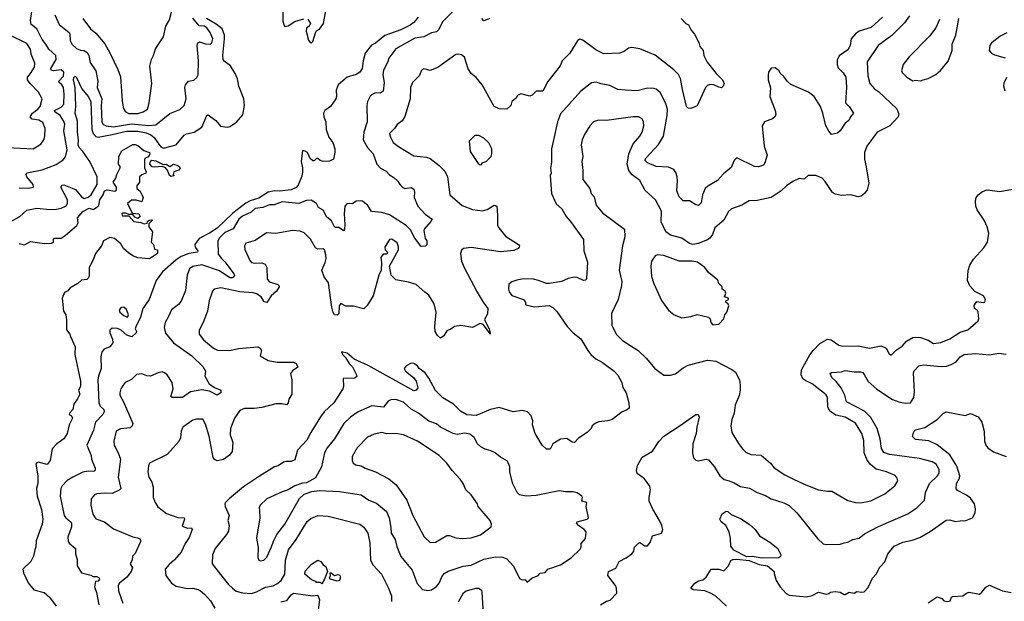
# Model space of a CAD drawing. Extents: x 1678759 to 1859541, y 384609 to 522867.
# Tile 403 of 466: x 1787910 to 1795620, y 464562 to 469116. Entities that reach past the tile are written whole.
import ezdxf

# ---------------------------------------------------------------- set-up
doc = ezdxf.new("R2010")
doc.units = 0

msp = doc.modelspace()

# ---------------------------------------------------------------- linework, layer by layer
at = {"layer": '0CON20XD'}
for points in [[(1787905, 467800), (1787975, 467796.7), (1788016.7, 467805), (1788014.2, 467825), (1787966.5, 467885), (1787961.1, 467905), (1787965, 467918), (1788085, 467939.4), (1788195, 467982.2), (1788250.6, 468019.4), (1788268.3, 468041.7), (1788281.9, 468098.1), (1788256.4, 468245), (1788263.2, 468296.8), (1788253.9, 468325), (1788227.3, 468365), (1788184.5, 468395), (1788183.1, 468405), (1788235, 468430.8), (1788255, 468453.3), (1788257.4, 468532.6), (1788251.9, 468585), (1788240.7, 468605), (1788217.8, 468625), (1788216.2, 468635), (1788253.3, 468675), (1788254.5, 468705), (1788235, 468722.3), (1788175, 468714.7), (1788155, 468720.6), (1788153.5, 468735), (1788195.7, 468805), (1788191.9, 468835), (1788139.2, 468885), (1788115.4, 468925), (1788085, 468960.4), (1788043.1, 469043.1), (1787998.9, 469078.9), (1787995, 469110), (1788016.7, 469266.7)], [(1791355, 469232.9), (1791220.6, 469099.4), (1791191.1, 469038.9), (1791175, 469020), (1791135, 469012.9), (1791075, 468981.9), (1791005, 468970), (1790855, 468888.9), (1790800, 468815), (1790791.4, 468785), (1790759.1, 468720.9), (1790754.4, 468685), (1790764.5, 468624.5), (1790756.4, 468555), (1790735, 468540.5), (1790696.7, 468543.3), (1790665, 468528.6), (1790653.1, 468516.9), (1790632.5, 468475), (1790627.7, 468445), (1790630.5, 468315), (1790604.5, 468235), (1790600, 468175), (1790634.7, 468114.7), (1790676.7, 468065), (1790707.1, 467985), (1790735, 467953.1), (1790779.4, 467929.4), (1790805, 467901.8), (1790839.4, 467879.4), (1790871.1, 467851.1), (1790885.6, 467825), (1790905.8, 467805), (1790925.5, 467795.5), (1790975, 467801.1), (1790995, 467788.8), (1791001.1, 467765), (1791000, 467725), (1791026.9, 467656.9), (1791084.5, 467594.5), (1791138.8, 467555), (1791129.2, 467535), (1791077.5, 467475), (1791074.4, 467464.4), (1791085, 467403.3), (1791097.5, 467385), (1791097.7, 467352.3), (1791087, 467343), (1791055, 467338.8), (1791005, 467405.8), (1790970.4, 467470.4), (1790935, 467505.5), (1790805, 467587.5), (1790745, 467606.2), (1790665, 467614.4), (1790635, 467661.4), (1790595, 467694.4), (1790582.5, 467697.5), (1790544.5, 467695.5), (1790515.7, 467674.3), (1790475, 467677.5), (1790455.6, 467655), (1790450.9, 467595), (1790457.2, 467512.8), (1790454.1, 467475.9), (1790445, 467463.3), (1790409.1, 467489.1), (1790385, 467489.2), (1790376.2, 467495), (1790350.3, 467540.3), (1790315, 467570), (1790285.5, 467625.5), (1790248.8, 467645), (1790235, 467677.5), (1790191.7, 467701.7), (1790155, 467701.1), (1790095, 467677.3), (1789965, 467690.8), (1789902.4, 467667.6), (1789865, 467665.3), (1789813.5, 467646.5), (1789755, 467637.3), (1789722.2, 467607.8), (1789655, 467576.9), (1789626.3, 467553.6), (1789580.3, 467479.7), (1789515, 467450), (1789471.5, 467405), (1789462.7, 467382.7), (1789465, 467279.2), (1789489.2, 467245), (1789518.3, 467218.3), (1789586.2, 467125), (1789591.5, 467115), (1789587.9, 467102.1), (1789576.1, 467093.9), (1789555, 467093.8), (1789475, 467149), (1789335, 467196.4), (1789265, 467184.4), (1789240.6, 467165), (1789221.5, 467115), (1789207.5, 466995), (1789175, 466913.3), (1789154, 466885), (1789098.1, 466845), (1789072, 466788), (1789049.4, 466745), (1789041.4, 466705), (1789052.8, 466662.8), (1789115, 466586.7), (1789257.1, 466485), (1789345, 466399.4), (1789365.8, 466365), (1789360, 466325), (1789392.5, 466265), (1789435, 466236.2), (1789484.3, 466215), (1789484.4, 466195), (1789455, 466176.7), (1789396.6, 466206.6), (1789335, 466218.8), (1789248.2, 466201.8), (1789185, 466158.8), (1789105, 466156.7), (1789093.3, 466165), (1789110.8, 466225), (1789103.6, 466275), (1789065, 466334.4), (1789045, 466351.5), (1789025, 466357.9), (1788995, 466351.8), (1788935, 466324.3), (1788905, 466327.8), (1788865, 466343.8), (1788825, 466338), (1788785, 466298.8), (1788735, 466276.2), (1788718.8, 466255), (1788701.4, 466225), (1788692.9, 466195), (1788694.2, 466175.8), (1788723.2, 466123.2), (1788796.9, 465955), (1788790.8, 465935), (1788775, 465920.6), (1788698.5, 465911.5), (1788666.2, 465895), (1788647.1, 465815), (1788648.6, 465785), (1788681.5, 465725), (1788699.6, 465675), (1788680.6, 465535), (1788702.9, 465445), (1788688.3, 465431.7), (1788635, 465405.5), (1788575, 465409.2), (1788515, 465404.4), (1788495, 465396.9), (1788470, 465365), (1788465.9, 465314.1), (1788481.9, 465245), (1788505, 465208), (1788575, 465185.6), (1788645, 465130), (1788795, 465067.1), (1788831.7, 465058.3), (1788851.7, 465051.7), (1788858.8, 465035), (1788815, 464936.7), (1788794.3, 464915), (1788789.4, 464885), (1788774.2, 464855), (1788794, 464825), (1788783.5, 464795), (1788749.6, 464750.4), (1788690.8, 464705), (1788680, 464685), (1788684.5, 464645), (1788718.6, 464548.6)], [(1789972.7, 469247.3), (1789970, 469105), (1789979.7, 469069.7), (1789985, 469063.3), (1790012.3, 469067.7), (1790065, 469101.2), (1790135, 469122.5)], [(1787835, 467533.8), (1787911.9, 467575), (1787966.7, 467623.3), (1788045, 467640.4), (1788145, 467629.8), (1788198.8, 467631.2), (1788235, 467639.2), (1788275, 467659.4), (1788283.1, 467676.9), (1788285, 467706.2), (1788232.7, 467805), (1788239.3, 467820.7), (1788255, 467822.4), (1788345.5, 467785.5), (1788395, 467729.6), (1788415, 467717.2), (1788445, 467725.3), (1788469.2, 467745), (1788517.4, 467825), (1788516.1, 467885), (1788458.7, 468005), (1788403.6, 468083.6), (1788376.1, 468115), (1788368.1, 468135), (1788371.5, 468175), (1788363.4, 468235), (1788362.2, 468322.2), (1788345.3, 468385.3), (1788349.6, 468435), (1788344.8, 468585), (1788331.6, 468645), (1788335, 468664), (1788345, 468674), (1788355, 468664), (1788396.8, 468575), (1788447.1, 468515), (1788467.1, 468475), (1788475.9, 468255), (1788484.4, 468224.4), (1788505, 468202.3), (1788525, 468197.4), (1788635, 468216.4), (1788745, 468244.3), (1788835, 468242.6), (1788901.2, 468231.2), (1788937.5, 468215), (1788963.1, 468193.1), (1788990.7, 468150.7), (1789015, 468119.7), (1789035, 468109.6), (1789135, 468136.2), (1789197, 468213), (1789216.6, 468223.4), (1789275, 468234.3), (1789336, 468275), (1789374, 468365), (1789385, 468371.2), (1789445, 468327.1), (1789483.4, 468283.4), (1789535, 468275.4), (1789555, 468279.1), (1789606.4, 468313.6), (1789658, 468372), (1789670.1, 468445), (1789664, 468495), (1789625.1, 468595.1), (1789615, 468652.7), (1789597.3, 468695), (1789561.7, 468755), (1789512.3, 468792.3), (1789503.8, 468805), (1789499.4, 468835), (1789514.4, 468965), (1789512.7, 468995), (1789495, 469045.3), (1789448.9, 469081.1), (1789373.5, 469125)], [(1788185, 469154.5), (1788219.3, 469079.3), (1788296.9, 469015), (1788302.9, 469002.9), (1788306.2, 468953.8), (1788318.2, 468925), (1788355, 468890.4), (1788385, 468876.9), (1788415, 468874.5), (1788438.7, 468858.7), (1788450.8, 468835), (1788461.2, 468781.2), (1788506.9, 468715), (1788521.2, 468635), (1788517.5, 468585), (1788553.5, 468495), (1788546.8, 468445), (1788554, 468314), (1788564.3, 468295), (1788586, 468285), (1788645, 468276), (1788785, 468300.1), (1788921.4, 468288.6), (1788975, 468291.9), (1789085, 468382.5), (1789165, 468411.5), (1789198.6, 468445), (1789212.2, 468495), (1789204, 468585), (1789208.8, 468605), (1789232.5, 468635), (1789273.3, 468643.3), (1789297.5, 468662.5), (1789306.2, 468685), (1789310, 468795), (1789300.6, 468915), (1789304, 468935), (1789318.3, 468941.7), (1789365, 468926.9), (1789405, 468924.4), (1789415.6, 468935), (1789421.5, 468965), (1789401.2, 469015), (1789375, 469051.1), (1789355, 469065.9), (1789315, 469068.6), (1789265, 469128.5)], [(1788405.2, 469125.2), (1788464.1, 469044.1), (1788505, 469011.1), (1788577.6, 468927.6), (1788616, 468856), (1788679.2, 468725), (1788698.3, 468668.3), (1788711.4, 468481.4), (1788720.2, 468430.2), (1788736.7, 468396.7), (1788765, 468382.2), (1788835, 468381.2), (1788876.6, 468393.4), (1788909.4, 468415), (1788923.3, 468465), (1788944.2, 468615), (1788929.3, 468750.7), (1788941.8, 468805), (1788957.8, 468835), (1788972.8, 468887.2), (1789035, 468982.5), (1789054.2, 469065), (1789082.5, 469115), (1789102.2, 469185)], [(1791029.2, 469135), (1790995.4, 469095), (1790966.9, 469073.1), (1790895, 469035.3), (1790768.5, 468991.5), (1790695, 468932.1), (1790664.7, 468915.3), (1790615, 468853.8), (1790600, 468795), (1790591.5, 468735), (1790572.2, 468705), (1790544.2, 468685.8), (1790475, 468666.2), (1790405, 468606.4), (1790388, 468565), (1790391.1, 468515), (1790384.4, 468495), (1790344.4, 468435.6), (1790300, 468405), (1790289.2, 468385), (1790290.8, 468355), (1790306.9, 468315), (1790310.6, 468255), (1790330, 468195), (1790360.8, 468155), (1790376.4, 468103.6), (1790378.5, 468075), (1790366.2, 468025), (1790335, 468008), (1790285.7, 468004.3), (1790262.7, 468012.7), (1790245, 468030), (1790235, 468030), (1790215, 468010), (1790205, 468011.2), (1790185, 468030), (1790163.1, 468075), (1790145, 468087.8), (1790125, 468091.2), (1790113.9, 468005), (1790124.3, 467955), (1790124.1, 467924.1), (1790118.1, 467891.9), (1790090.7, 467819.3), (1790075, 467800.9), (1790035.5, 467784.5), (1789945.5, 467774.5), (1789905, 467775.5), (1789855, 467764.8), (1789782.1, 467717.9), (1789715, 467697.8), (1789679.8, 467680.2), (1789579.8, 467600.2), (1789456.1, 467483.9), (1789395.9, 467444.1), (1789315, 467403.8), (1789281.2, 467355), (1789282.7, 467335), (1789304.3, 467305), (1789303.3, 467295), (1789235, 467286), (1789175, 467262.7), (1789134.1, 467235), (1789027.4, 467142.6), (1788977.5, 467075), (1788924.3, 466925), (1788874.3, 466855), (1788855, 466787.5), (1788819.2, 466710.8)], [(1794665.7, 469135), (1794576.9, 469055), (1794485, 469026.7), (1794454.2, 469005), (1794420.8, 468965), (1794412.9, 468915), (1794395, 468878.8), (1794328.3, 468831.7), (1794311.9, 468798.1), (1794311.9, 468765), (1794319.7, 468739.7), (1794358.6, 468698.6), (1794379.4, 468665), (1794383.7, 468586.3), (1794376.2, 468465), (1794406.7, 468435), (1794440, 468385), (1794416, 468355), (1794404.1, 468325.9), (1794374.4, 468305.6), (1794335, 468246.7), (1794315, 468227.5), (1794267, 468217), (1794245, 468243.8), (1794223.6, 468285), (1794200, 468385), (1794181.5, 468435), (1794130.6, 468515), (1794087.6, 468547.6), (1793949.5, 468609.5), (1793920, 468635), (1793895, 468670), (1793866.2, 468696.2), (1793856.7, 468715), (1793825, 468740), (1793793.6, 468736.4), (1793772.5, 468705), (1793770, 468685), (1793771.2, 468645), (1793788.3, 468581.7), (1793783.8, 468515), (1793826, 468405), (1793830.8, 468375), (1793825, 468356.7), (1793805, 468340.8), (1793743.2, 468316.8), (1793724.3, 468285), (1793740, 468125), (1793764.2, 468055), (1793745.9, 467994.1), (1793735, 467977.5), (1793695.8, 467964.2), (1793665, 467966.2), (1793525, 468033.3), (1793505.9, 468014.1), (1793480.3, 467959.7), (1793420.3, 467909.7), (1793375, 467856.7), (1793297.7, 467812.3), (1793278.8, 467795), (1793255.8, 467745), (1793247.6, 467682.4), (1793225, 467662), (1793205, 467666.2), (1793155, 467698.6), (1793105, 467696.7), (1793075, 467728.8), (1793055.6, 467775), (1793062.2, 467855), (1793058.9, 467885), (1793048.9, 467918.9), (1793032.1, 467942.1), (1792990.3, 467960.3), (1792895, 467965.5), (1792826, 467995), (1792806, 468015), (1792815.6, 468035), (1792912.3, 468137.7), (1792951.2, 468205), (1792979.1, 468365), (1792981.8, 468415), (1792966.4, 468465), (1792924.3, 468545), (1792895, 468571.4), (1792876.6, 468576.6), (1792825, 468580), (1792745, 468559.5), (1792655, 468563.5), (1792595, 468570), (1792530.4, 468600.4), (1792462.6, 468612.6), (1792425, 468626.5), (1792388.3, 468621.7), (1792305, 468557.1), (1792145, 468379.2), (1792121.2, 468315), (1792092.9, 468185), (1792073.5, 468105), (1792073.2, 467996.8), (1792065.8, 467955), (1792070.8, 467915), (1792064.4, 467895), (1792075.6, 467755), (1792110, 467675), (1792155.8, 467635), (1792188.6, 467575), (1792224.2, 467535), (1792325.8, 467395), (1792327.1, 467305), (1792356.8, 467216.8), (1792349.7, 467090.3), (1792343.8, 467076.2), (1792325.8, 467074.2), (1792275, 467098.1), (1792255, 467100), (1792205, 467089.6), (1792153.4, 467066.6), (1792055, 467049.4), (1792035, 467050), (1791973.3, 467075), (1791933.6, 467083.6), (1791855, 467087.8), (1791802.5, 467077.5), (1791765, 467063.3), (1791740, 467045), (1791736.7, 467005), (1791743.8, 466985), (1791765, 466956.7), (1791855, 466926), (1791870, 466905), (1791870, 466885), (1791880, 466880), (1791945, 466868.6), (1792055, 466878.6), (1792085, 466862.5), (1792115, 466830.8), (1792195.8, 466715), (1792243.8, 466665), (1792305, 466618), (1792358.6, 466525), (1792382.5, 466495), (1792420.9, 466460.9), (1792475, 466432.9), (1792564, 466365), (1792593.2, 466333.2), (1792626.2, 466275), (1792633.8, 466235), (1792658, 466195), (1792678.8, 466115), (1792682.5, 466075), (1792661.2, 466058.8), (1792626.7, 466045), (1792550, 465985), (1792515, 465974.3), (1792445, 465968), (1792417.5, 465955), (1792393.9, 465936.1), (1792385.9, 465914.1), (1792352.5, 465885), (1792285, 465838.8), (1792255, 465806.7), (1792235, 465808.8), (1792195, 465836.7), (1792145, 465831.2), (1792084.2, 465795.8), (1792065, 465752.5), (1792035, 465753.3), (1792000, 465785), (1791946, 465875), (1791926.2, 465945), (1791927.5, 465975), (1791915.8, 466015), (1791886.7, 466045), (1791845, 466056.7), (1791775, 466045.7), (1791665, 466080), (1791596.7, 466065), (1791485, 466016.4), (1791411.7, 466021.7), (1791361.4, 466051.4), (1791306.5, 466106.5), (1791224.4, 466155), (1791165, 466211.8), (1791115, 466309.2), (1791085, 466351.9), (1791038.8, 466385), (1791024.5, 466404.5), (1790995, 466424), (1790975, 466426), (1790936.2, 466405), (1790921.2, 466385), (1790932, 466365), (1790992.5, 466315), (1791015.6, 466285), (1791026.8, 466233.2), (1791015, 466216.2), (1790995, 466210), (1790637.7, 466407.7), (1790529.1, 466459.1), (1790473.3, 466505), (1790430, 466515), (1790436.7, 466495), (1790461.7, 466471.7), (1790490.8, 466425), (1790515, 466398.8), (1790547.5, 466335), (1790548.8, 466321.2), (1790535, 466310), (1790442.1, 466307.9), (1790445.6, 466245), (1790440.6, 466225), (1790369.4, 466115), (1790294.7, 466045.3), (1790265, 466005.7), (1790188.9, 465885), (1790159.4, 465825), (1790084.3, 465745), (1790065, 465670), (1790035, 465655.6), (1789995, 465656.5), (1789975, 465650.6), (1789935, 465622.2), (1789905, 465614.2), (1789787.4, 465542.6), (1789661.5, 465458.5), (1789552.3, 465367.7), (1789522.5, 465335), (1789516.9, 465325), (1789518.1, 465305), (1789549.4, 465235), (1789540, 465195), (1789550, 465155), (1789545, 465112.5), (1789529.2, 465085), (1789439.4, 464975), (1789420.8, 464925), (1789416.7, 464855), (1789483.1, 464773.1), (1789544.7, 464694.7), (1789575.8, 464665), (1789605, 464641.9), (1789655, 464629.1), (1789725, 464623.1), (1789765, 464636.2), (1789835, 464672.7), (1789895, 464684.6), (1789922.2, 464697.8), (1789957.8, 464725), (1789985.3, 464774.7), (1789990.9, 464885), (1790015.4, 464965), (1790073.8, 465046.2), (1790162.2, 465187.8), (1790188.5, 465211.5), (1790245, 465233.1), (1790325, 465230), (1790573.3, 465165), (1790605, 465142), (1790635.6, 465095), (1790651.2, 465021.2), (1790656.9, 464885), (1790679.1, 464845), (1790742.5, 464775), (1790798.1, 464665), (1790821.4, 464605), (1790820.3, 464559.7)], [(1790165, 469120), (1790187.5, 469085), (1790177.5, 469065), (1790155, 469050), (1790152.5, 469025), (1790172.5, 468955), (1790185, 468937.5), (1790195.9, 468934.1), (1790205.7, 468945), (1790225.9, 469014.1), (1790235, 469027.5), (1790257.7, 469042.3), (1790290, 469085), (1790307.8, 469185)], [(1791592.5, 469125), (1791545, 469107.5), (1791528, 469125)], [(1793090, 469125), (1793125.8, 469085.8), (1793146, 469075), (1793168, 469035), (1793195, 469003.8), (1793227.6, 468937.6), (1793237.1, 468905), (1793262.9, 468875), (1793266.6, 468836.6), (1793292.6, 468782.6), (1793363.8, 468693.8), (1793412.5, 468645), (1793426, 468615), (1793420, 468595), (1793405, 468583.3), (1793385, 468586.7), (1793345, 468606.2), (1793315, 468608.8), (1793295, 468600), (1793281.2, 468585), (1793215, 468442.5), (1793165, 468420), (1793145, 468422), (1793132.2, 468435), (1793101.1, 468568.9), (1793085.6, 468655), (1793067.8, 468687.8), (1793033.1, 468723.1), (1792887, 468837), (1792765, 468888.2), (1792702.7, 468897.3), (1792676.1, 468893.9), (1792642.3, 468867.7), (1792607.1, 468852.9), (1792485, 468847.8), (1792421.1, 468881.1), (1792318.8, 468955), (1792295, 468964), (1792280, 468955), (1792219.2, 468855), (1792157.4, 468792.6), (1792141.4, 468755), (1792045, 468631.2), (1792006.7, 468555), (1791954.2, 468555.8), (1791922.5, 468525), (1791905, 468516.7), (1791835, 468536.2), (1791808.3, 468521.7), (1791795, 468500), (1791778.3, 468488.3)], [(1794878.1, 469145), (1794837.7, 469092.3), (1794738.5, 468991.5), (1794633.1, 468915), (1794546.7, 468785), (1794552.4, 468677.6), (1794568.1, 468615), (1794602.9, 468575), (1794635, 468552.9), (1794777.5, 468417.5), (1794795.5, 468375), (1794789.4, 468355), (1794725, 468284.5), (1794625, 468235.7), (1794542.5, 468125), (1794524.2, 468075), (1794525.8, 468025), (1794539.4, 467965), (1794559.4, 467835), (1794545.6, 467785), (1794524.2, 467755), (1794498.8, 467735), (1794475, 467727.8), (1794415, 467743.6), (1794345, 467739.2), (1794299.1, 467749.1), (1794273.6, 467763.6), (1794218, 467848), (1794193.3, 467875), (1794145, 467896.7), (1794085, 467896.7), (1794055, 467870), (1794045, 467866.7), (1794015, 467873.3), (1793965, 467850), (1793914.4, 467815.6), (1793873.8, 467776.2), (1793795, 467722.5), (1793685, 467701.1), (1793621.9, 467698.1), (1793565, 467664.2), (1793485, 467635.6), (1793460, 467615), (1793425, 467546.9), (1793354.6, 467485), (1793334.6, 467435), (1793314.6, 467405), (1793295, 467391.2), (1793222.8, 467362.8), (1793185, 467356.2), (1793155, 467362.5), (1793095, 467406), (1793005, 467428.2), (1792969.6, 467455), (1792932.9, 467532.9), (1792935, 467616.7), (1792888.1, 467705), (1792807.5, 467777.5), (1792767.4, 467857.4), (1792705, 467902.5), (1792680.7, 467935), (1792668.2, 467985), (1792680.9, 468065), (1792713.5, 468145), (1792765.6, 468205), (1792783.7, 468236.3), (1792796.7, 468285), (1792795.5, 468315.5), (1792785, 468338.8), (1792755, 468354.3), (1792715, 468355.6), (1792503.9, 468326.1), (1792441.2, 468328.8), (1792403.3, 468315), (1792375, 468283.8), (1792333, 468217), (1792314.5, 468175), (1792305.9, 468135.9), (1792320, 468045), (1792313.1, 468005), (1792320.8, 467935), (1792320, 467865), (1792373.8, 467795), (1792384, 467755), (1792409.5, 467729.5), (1792424.2, 467665), (1792472.6, 467602.6), (1792646, 467475), (1792647.5, 467415), (1792630, 467345), (1792604.4, 467155), (1792624.4, 467065), (1792623.3, 467035), (1792595.5, 466924.5), (1792544.2, 466815), (1792548, 466725), (1792582, 466655), (1792630, 466605), (1792754, 466525), (1792815.8, 466465), (1792883.7, 466383.7), (1792955, 466334), (1793005, 466334), (1793045, 466344.2), (1793105, 466391.4), (1793145, 466411.9), (1793295, 466449.1), (1793361.2, 466441.2), (1793487.4, 466377.4), (1793515, 466357.5), (1793546.6, 466296.6), (1793553.1, 466255), (1793551.4, 466215), (1793544.1, 466174.1), (1793513.4, 466096.6), (1793505.6, 466035), (1793485.5, 465984.5), (1793478.6, 465935), (1793487.5, 465885), (1793538.5, 465798.5), (1793569.2, 465755), (1793595, 465730.8), (1793635, 465710.8), (1793715, 465706), (1793789.2, 465645), (1793817.5, 465607.5), (1793902.2, 465552.2), (1793975.5, 465515.5), (1794065, 465473.1), (1794165, 465436.2), (1794235, 465424), (1794270, 465425), (1794395, 465350.8), (1794454.5, 465334.5), (1794495, 465331.9), (1794575, 465350), (1794685, 465404.3), (1794762, 465465), (1794786, 465505), (1794782, 465525), (1794765, 465547.5), (1794696.7, 465575), (1794616.4, 465596.4), (1794573, 465633), (1794546.3, 465666.4), (1794523.8, 465725), (1794519.7, 465820.3), (1794504.4, 465875), (1794455, 465955.6), (1794375, 466002.7), (1794300.4, 466020.4), (1794255, 466050), (1794238.5, 466085), (1794234.5, 466155), (1794225, 466179.2), (1794115.6, 466265), (1794065, 466287.7), (1794042.2, 466305), (1794028.5, 466335), (1794031.5, 466375), (1794097.1, 466492.9), (1794123.7, 466526.3), (1794175, 466581.5), (1794235, 466614.4), (1794265, 466610.6), (1794325, 466568.6), (1794355, 466558.9), (1794475, 466562.2), (1794565, 466544.3), (1794655, 466561.2), (1794695, 466543.3), (1794719.5, 466499.5), (1794735, 466490), (1794772.7, 466527.3), (1794820.5, 466559.5), (1794855, 466599.2), (1794903.2, 466626.8), (1794925, 466631.4), (1794965, 466627.1), (1795025, 466607.5), (1795065, 466580), (1795122.1, 466587.9), (1795195, 466617.1), (1795275, 466668.6), (1795335, 466686.7), (1795415, 466757.5), (1795421.2, 466775), (1795416, 466825), (1795409.2, 466839.2), (1795387.5, 466855), (1795383, 466877), (1795405, 466910), (1795455, 466901.2), (1795467.5, 466905), (1795473.3, 466925), (1795456.2, 466955), (1795388.3, 466988.3), (1795351.4, 467031.4), (1795333.1, 467075), (1795337, 467153), (1795349.5, 467195), (1795379.5, 467240.5), (1795461.1, 467328.9), (1795489.2, 467375), (1795498, 467445), (1795485.8, 467495), (1795462.5, 467545), (1795408.1, 467628.1), (1795398.5, 467655), (1795394.4, 467695), (1795398.9, 467725), (1795415, 467745.7), (1795449.7, 467770.3), (1795485, 467784.4), (1795585, 467771.9), (1795685, 467788.6)], [(1795112.3, 469117.7), (1795085, 469053.3), (1795035, 468988), (1794875, 468826), (1794828.8, 468765), (1794816.2, 468715), (1794821.2, 468701.2), (1794856.2, 468665), (1794905, 468636.2), (1794925, 468642), (1794965, 468636.2)], [(1794965, 468636.2), (1794985, 468644), (1795025, 468656), (1795085, 468686.2), (1795121.2, 468718.8), (1795179.7, 468790.3), (1795212.9, 468875), (1795212.5, 468925), (1795242, 468995), (1795263.8, 469125)], [(1787814.7, 468115.3), (1788015, 468103.6), (1788075, 468142.5), (1788098.9, 468175), (1788107.3, 468205), (1788110.5, 468265), (1788090.9, 468310.9), (1788058.4, 468328.4), (1788006.4, 468336.4), (1787992, 468355), (1788010.9, 468385), (1788052.9, 468415), (1788070.5, 468435), (1788085.6, 468495), (1788058.3, 468548.3), (1787991.9, 468615), (1787972, 468645), (1787970, 468665), (1787995.3, 468694.7), (1788026.7, 468745), (1788029.4, 468775), (1787998.6, 468845), (1787994.3, 468885), (1787965, 468930), (1787828.2, 468998.2)], [(1795628.8, 468815), (1795545, 468837.3), (1795525, 468848.1), (1795504.5, 468875), (1795508.5, 468915), (1795525, 468940.6), (1795585, 468988.1), (1795643.3, 469015)], [(1791778.3, 468488.3), (1791762.5, 468475), (1791756.2, 468445), (1791725.8, 468414.2), (1791665, 468417.5), (1791626.2, 468435), (1791532.5, 468605), (1791485, 468662), (1791445.5, 468695.5), (1791421.7, 468731.7), (1791393, 468823), (1791370.5, 468840.5), (1791345, 468846.2), (1791325, 468842.5), (1791185, 468741.2), (1791125, 468719.2), (1791075, 468731.2), (1791065, 468726.7), (1791054, 468715), (1791040.5, 468679.5), (1790985, 468623.8), (1790970.5, 468585), (1790967.3, 468495), (1790925, 468358.8), (1790905.8, 468325), (1790865, 468296), (1790845, 468263.8), (1790806.7, 468225), (1790814, 468195), (1790835.5, 468155.5), (1790875.8, 468124.2), (1790995, 468050), (1791095, 468038.5), (1791125, 468029.5), (1791194.2, 467975), (1791239.8, 467929.8), (1791260, 467885), (1791278.8, 467745), (1791375, 467660), (1791455, 467630.5), (1791535, 467620), (1791571.3, 467628.7), (1791625, 467663.8), (1791645, 467656.7), (1791652.5, 467585), (1791651.2, 467505), (1791661.2, 467485), (1791715, 467420), (1791816.7, 467355), (1791823.3, 467345), (1791820, 467335), (1791813.3, 467325), (1791780.3, 467309.7), (1791675, 467299.6), (1791445, 467333.3), (1791385, 467324), (1791368.6, 467311.4), (1791361.4, 467285), (1791368.9, 467225), (1791389.4, 467175), (1791492.3, 466982.3), (1791538.2, 466905), (1791576.7, 466855), (1791573.4, 466815), (1791548.9, 466765), (1791585.3, 466695), (1791597, 466653), (1791539.7, 466729.7), (1791515, 466738.4), (1791455, 466707.1), (1791365, 466721.4), (1791315.6, 466714.4), (1791285, 466692.5), (1791255, 466680.8), (1791230.3, 466639.7), (1791205, 466622.5), (1791182.1, 466642.1), (1791164.4, 466675), (1791160.6, 466715), (1791170.8, 466825), (1791155, 466890), (1791115, 466959.2), (1791082.8, 466982.8), (1791015, 467043.1), (1790955, 467061.9), (1790855, 467078), (1790818.8, 467115), (1790806.7, 467185), (1790876.9, 467315), (1790876.4, 467336.4), (1790865, 467368.8), (1790825, 467397.5), (1790806.1, 467393.9), (1790770, 467335), (1790773, 467313), (1790790, 467295), (1790785, 467280), (1790755, 467280), (1790737.5, 467255), (1790743.6, 467213.6), (1790741.2, 467155), (1790721.4, 467115), (1790678.1, 466955), (1790631.4, 466878.6), (1790605, 466852), (1790525, 466872.9), (1790465, 466872.9), (1790425, 466893.3), (1790412.5, 466875), (1790408, 466815), (1790395, 466802.9), (1790375, 466805.8), (1790364, 466824), (1790354.6, 466865), (1790326.9, 467055), (1790293.9, 467103.9), (1790274.7, 467155), (1790302, 467215), (1790309.2, 467245), (1790308.2, 467275), (1790297.3, 467315), (1790285, 467322.2), (1790245, 467320), (1790225, 467330.6), (1790186.9, 467396.9), (1790137.2, 467447.2), (1790105, 467460.6), (1790045, 467464.4), (1789915, 467441.4), (1789842.4, 467447.6), (1789755, 467388.1), (1789680, 467365), (1789670, 467345), (1789673.9, 467316.1), (1789711.7, 467231.7), (1789725.7, 467215.7), (1789748.3, 467208.3), (1789805, 467211.9), (1789831.2, 467201.2), (1789846.2, 467175), (1789847.8, 467085), (1789865, 467063.6), (1789931.3, 467041.3), (1789940, 467035), (1789941.4, 467025), (1789920, 466990), (1789880, 466955), (1789845, 466900.8), (1789825, 466907.1), (1789801.4, 466945), (1789765, 466969.1), (1789737.2, 466977.2), (1789635, 466986.1), (1789485, 467016.7), (1789433.3, 467005), (1789420.9, 466989.1), (1789393.6, 466915), (1789380, 466835), (1789345.7, 466745), (1789314, 466685), (1789314.2, 466655), (1789348.9, 466608.9), (1789427.1, 466545), (1789458.3, 466528.3), (1789554.7, 466524.7), (1789622.6, 466542.6), (1789775.6, 466555.6), (1789793.3, 466545), (1789803.3, 466525), (1789793.9, 466483.9), (1789855, 466448), (1789925, 466434.2), (1790055, 466434.2), (1790075, 466423.3), (1790086.7, 466395), (1790045, 466366.7), (1790031.2, 466345), (1790032.3, 466332.3), (1790040, 466295), (1790042, 466185), (1790018, 466145), (1790011.2, 466115), (1789998.3, 466101.7), (1789965, 466108.8), (1789915, 466108.9), (1789805, 466078.5), (1789745, 466070.9), (1789669.4, 466070.6), (1789634.2, 466055), (1789592.5, 465995), (1789560.6, 465915), (1789557.1, 465865), (1789578.6, 465805), (1789574, 465735), (1789553.2, 465706.8), (1789505, 465672), (1789455, 465660.8), (1789435, 465672.5), (1789425, 465688.8), (1789392.5, 465855), (1789365, 465950), (1789345, 465988.8), (1789295, 465989.4), (1789265, 465980.9), (1789187.5, 465925), (1789174.5, 465895.5), (1789169.1, 465840.9), (1789155.4, 465814.6), (1789065, 465712.5), (1788927.1, 465642.9), (1788917.9, 465622.1), (1788913.1, 465575), (1788921.8, 465535), (1788943.5, 465495), (1788955.5, 465455.5), (1788955.7, 465375), (1788970, 465335), (1788990.7, 465300.7), (1789058.5, 465248.5), (1789148.8, 465218.8), (1789196.7, 465216.7), (1789199.2, 465205), (1789181.1, 465151.1), (1789225, 465135.7), (1789255, 465136.2), (1789261.2, 465125), (1789238, 465062), (1789205, 465016), (1789173.2, 464946.8), (1789123.3, 464886.7), (1789079.1, 464850.9), (1789050, 464815), (1789053.1, 464763.1), (1789098, 464705), (1789135, 464680.8), (1789225, 464662.5), (1789265, 464665.6), (1789306, 464654), (1789325.4, 464645.4), (1789357.3, 464617.3), (1789404.4, 464565), (1789438.6, 464508.6)], [(1795626.9, 468555), (1795616.9, 468595), (1795618.7, 468621.3), (1795639.2, 468665)], [(1791515, 467980), (1791525, 467983.3), (1791535, 467996.2), (1791565, 468008), (1791600.8, 468045), (1791607.5, 468065), (1791607.5, 468105), (1791583, 468153), (1791545, 468188.8), (1791505, 468210), (1791475, 468210), (1791430, 468165), (1791436.2, 468085), (1791498.8, 467988.8), (1791515, 467980)], [(1787905, 467362.5), (1787947.1, 467352.9), (1787995, 467379.2), (1788104.3, 467364.3), (1788160, 467365), (1788173.3, 467375), (1788174.2, 467395.8), (1788182.5, 467405), (1788235, 467404.2), (1788265, 467427.5), (1788356.9, 467505), (1788368, 467525), (1788361.8, 467565), (1788405, 467614.3), (1788455, 467640.8), (1788485, 467630.8), (1788495, 467634.4), (1788528.5, 467661.5), (1788537.7, 467705), (1788563.3, 467745), (1788575, 467776.2), (1788595, 467784.3), (1788655, 467774.2), (1788666.7, 467785), (1788667.5, 467805), (1788642.5, 467845), (1788662.5, 467875), (1788671.2, 467905), (1788697.5, 467955), (1788697, 467967), (1788683.3, 467985), (1788686.7, 468045), (1788710.5, 468089.5), (1788795, 468138.8), (1788815, 468138.8), (1788835, 468130), (1788881.4, 468091.4), (1788925, 468076.7), (1788928.8, 468065), (1788918.3, 468041.7), (1788895, 468032.5), (1788887, 468023), (1788888, 467955), (1788900, 467925), (1788897.5, 467915), (1788865, 467902.5), (1788847.5, 467885), (1788847.5, 467845), (1788826.7, 467815), (1788827.5, 467795), (1788853, 467773), (1788878, 467725), (1788865, 467690), (1788821.7, 467701.7), (1788785, 467702.5), (1788753.6, 467676.4), (1788791.7, 467601.7), (1788843, 467597), (1788852.5, 467575), (1788835, 467560), (1788810.7, 467570.7), (1788795, 467590), (1788765, 467590), (1788741.7, 467601.7), (1788715, 467600), (1788710, 467595), (1788712.5, 467585), (1788715, 467580), (1788765, 467580), (1788802.5, 467535), (1788859.3, 467529.3), (1788885, 467517.5), (1788908.3, 467521.7), (1788910, 467535), (1788923, 467547), (1788945, 467550), (1788950, 467545), (1788921.7, 467518.3), (1788920, 467495), (1788950, 467455), (1788940, 467375), (1788957.5, 467355), (1788965, 467320), (1788990, 467315), (1788990, 467285), (1788925, 467244.5), (1788835, 467251.4), (1788800, 467265), (1788765, 467287.8), (1788723.3, 467325), (1788702.2, 467362.2), (1788652.7, 467402.7), (1788615, 467410), (1788566.1, 467383.9), (1788551.2, 467345), (1788503.3, 467285), (1788486.2, 467235), (1788453.3, 467175), (1788453, 467107), (1788445, 467092.5), (1788435, 467082.5), (1788395, 467076.2), (1788365, 467050), (1788303.3, 467015), (1788286.4, 466993.6), (1788260.7, 466979.3), (1788242.5, 466935), (1788253.3, 466835), (1788270, 466805), (1788276.7, 466765), (1788277, 466687), (1788302.5, 466655), (1788307.5, 466635)], [(1789095, 467888.8), (1789083.3, 467895), (1789068.3, 467938.3), (1789048.8, 467958.8), (1789025, 467967.5), (1788965, 467960), (1788947.5, 467965), (1788930, 467985), (1788933, 468007), (1788943.3, 468016.7), (1788975, 468011.2), (1789033, 467983), (1789057.5, 467985), (1789085, 467967.5), (1789115, 467985.7), (1789147.5, 467975), (1789162.5, 467965), (1789167, 467953), (1789155, 467937.5), (1789117.5, 467925), (1789112.5, 467905), (1789120, 467895), (1789115, 467892.5), (1789095, 467888.8)], [(1793337.5, 466727.5), (1793385, 466732.5), (1793425, 466772.5), (1793432.5, 466805), (1793447.5, 466825), (1793462.5, 466875), (1793458.3, 466888.3), (1793440, 466905), (1793440, 466915), (1793460, 466925), (1793460, 466935), (1793430, 466945), (1793440, 466975), (1793435, 466990), (1793410, 467005), (1793410, 467025), (1793385, 467050), (1793376.4, 467076.4), (1793305, 467136.2), (1793275, 467176), (1793216.6, 467216.6), (1793175.5, 467225.5), (1793075, 467225.7), (1792955, 467270.6), (1792905, 467276), (1792885, 467266), (1792858.6, 467225), (1792852.9, 467185), (1792858.6, 467105), (1792874.4, 467054.4), (1792935, 466916.7), (1792991.3, 466841.3), (1793035.8, 466805.8), (1793095, 466781.4), (1793165, 466792.5), (1793215, 466807.5), (1793305, 466786.7), (1793316.7, 466775), (1793323.3, 466745), (1793337.5, 466727.5)], [(1788755, 466786.7), (1788760.8, 466805), (1788745, 466846.2), (1788725, 466866.2), (1788705, 466862), (1788689.2, 466845), (1788693.1, 466825), (1788725, 466798.6), (1788755, 466786.7)], [(1788819.2, 466710.8), (1788813.8, 466695), (1788823.8, 466675), (1788822, 466665), (1788787, 466633), (1788747.5, 466645), (1788705, 466684.6), (1788675, 466698.5), (1788635, 466700.6), (1788615.8, 466685), (1788615.6, 466665), (1788637.8, 466615), (1788638.5, 466585), (1788615.8, 466555), (1788572.5, 466535), (1788553.5, 466515), (1788545.5, 466475), (1788548.8, 466385), (1788526, 466325), (1788521.4, 466295), (1788530.2, 466115), (1788540.6, 466090.6), (1788568.9, 466065), (1788571.1, 466045), (1788560.7, 466025), (1788503.3, 465965), (1788487.1, 465902.9), (1788436.7, 465785), (1788468.2, 465705), (1788471.2, 465675), (1788501.8, 465605), (1788501.3, 465588.7), (1788490.3, 465579.7), (1788445, 465580), (1788405, 465572), (1788326.7, 465533.3), (1788282.7, 465507.3), (1788242.9, 465465), (1788232.5, 465445), (1788226.2, 465385), (1788258.5, 465235), (1788271.4, 465215), (1788311.2, 465185), (1788316, 465175), (1788314.5, 465145), (1788286.9, 465065), (1788288.1, 465035), (1788297.4, 465017.4), (1788346, 464975), (1788348, 464935), (1788360.7, 464890.7), (1788358.8, 464838.8), (1788395, 464786.2), (1788467.1, 464767.1), (1788485, 464756.7), (1788515, 464757.5), (1788532, 464745), (1788534, 464735), (1788525, 464720), (1788502.5, 464717.5), (1788494.3, 464675), (1788510, 464630), (1788529.6, 464535)], [(1788307.5, 466635), (1788343.3, 466555), (1788342, 466495), (1788387.1, 466285), (1788386.9, 466243.1), (1788370, 466215), (1788380, 466185), (1788363.6, 466146.4), (1788332.5, 466105), (1788326.7, 466065), (1788300, 466035), (1788297.5, 466025), (1788315, 466013.3), (1788323.8, 465995), (1788296.7, 465945), (1788282.5, 465875), (1788256, 465835), (1788200, 465795), (1788163.3, 465755), (1788148.8, 465665), (1788125, 465632.5), (1788055, 465652), (1788042.9, 465647.1), (1788036, 465635), (1788050.6, 465545), (1788051.4, 465485), (1788042.5, 465445), (1788046.5, 465385), (1788081.3, 465281.3), (1788091.5, 465205), (1788084.5, 465165), (1788039.5, 465035), (1788037, 464987), (1788029.4, 464965), (1788018.2, 464915), (1787997.2, 464872.8), (1787935.5, 464814.5), (1787938.5, 464785), (1787975, 464705.8), (1788021.2, 464651.2), (1788100.2, 464630.2), (1788142.2, 464595), (1788194.5, 464524.5)], [(1792457.5, 464535), (1792505, 464563.3), (1792535, 464571.2), (1792586.2, 464625), (1792583.8, 464665), (1792576, 464685), (1792516.2, 464765), (1792520, 464795), (1792578.3, 464821.7), (1792603.3, 464875), (1792658.3, 464901.7), (1792702.5, 464935), (1792720, 464955), (1792723.3, 464985), (1792755, 465017.5), (1792765, 465022.5), (1792805, 464996.7), (1792825, 464996.7), (1792847, 465023), (1792866.1, 465073.9), (1792936, 465095), (1792946.7, 465125), (1792938.8, 465155), (1792921.2, 465195), (1792866.7, 465283.3), (1792839.4, 465345), (1792838.6, 465375), (1792849.5, 465435), (1792843.8, 465463.8), (1792802.2, 465522.2), (1792744, 465564), (1792739.6, 465585), (1792748.8, 465625), (1792785, 465690), (1792865, 465738.6), (1792915, 465812.5), (1792954.7, 465855.3), (1793082.6, 465937.4), (1793205, 466026), (1793223.8, 466023.8), (1793230, 466005), (1793211.4, 465925), (1793206.7, 465875), (1793181.9, 465795), (1793177.5, 465725), (1793186.7, 465685), (1793205, 465666.7), (1793222.3, 465662.3), (1793285, 465675.8), (1793305, 465670.8), (1793347.2, 465617.2), (1793392, 465545), (1793426.6, 465516.6), (1793464.4, 465504.4), (1793505, 465490), (1793555, 465460), (1793625, 465447.1), (1793685, 465414.3), (1793750.7, 465390.7), (1793795, 465364.4), (1793895, 465332.2), (1793935, 465311.4), (1793995, 465255.8), (1794158, 465055), (1794203.1, 465013.1), (1794225, 465006), (1794335, 465010), (1794365, 465021.2), (1794395, 465024), (1794435, 465046), (1794485, 465057.5), (1794525, 465091.4), (1794635, 465148.5), (1794865, 465247.8), (1794935.9, 465294.1), (1794994.3, 465355), (1795003.9, 465415), (1795035, 465484.3), (1795098.1, 465545), (1795110, 465565), (1795110.5, 465595), (1795085.6, 465635), (1795055, 465654.5), (1794955, 465681.2), (1794721.7, 465711.7), (1794677.3, 465727.3), (1794658.1, 465758.1), (1794647.4, 465835), (1794624.1, 465914.1), (1794575, 466002.3), (1794525, 466050), (1794384.6, 466124.6), (1794370.7, 466175), (1794343.2, 466233.2), (1794303.7, 466283.7), (1794269.2, 466315), (1794257.5, 466345), (1794266.4, 466353.6), (1794345, 466360), (1794375, 466370), (1794445, 466360), (1794495, 466360), (1794512.4, 466352.4), (1794523.3, 466336.7), (1794554, 466284), (1794622.6, 466222.6), (1794745, 466143.3), (1794795, 466122.9), (1794845, 466112.5), (1794885, 466116.2), (1794912, 466158), (1794917, 466203), (1794909.3, 466350.7), (1794915, 466366), (1794952, 466405), (1794985, 466414.4), (1795125, 466400), (1795167.6, 466402.4), (1795205, 466415.5), (1795242.4, 466437.6), (1795275, 466475.5), (1795305, 466495.4), (1795395, 466501.2), (1795503.2, 466493.2), (1795575.6, 466504.4), (1795635, 466498)], [(1791105, 464646.9), (1791135, 464652.9), (1791175, 464677.1), (1791193.6, 464705), (1791214.4, 464755), (1791235, 464778.9), (1791265, 464799.4), (1791382.4, 464837.6), (1791445.3, 464844.7), (1791545, 464890.8), (1791635, 464910.6), (1791692.7, 464907.3), (1791725, 464894.2), (1791777, 464837), (1791825, 464740), (1791845, 464731.2), (1791865, 464732.5), (1791885, 464712.5), (1791922.5, 464745), (1791967.3, 464762.7), (1791985, 464782.5), (1792025, 464787.5), (1792045, 464812.5), (1792145, 464848.8), (1792227.9, 464902.1), (1792298.7, 464971.3), (1792308, 464985), (1792305.8, 465015), (1792341.2, 465055), (1792345.7, 465105), (1792331.4, 465125), (1792285.8, 465155), (1792270, 465175), (1792274.5, 465185.5), (1792352.5, 465205), (1792364, 465215), (1792346.2, 465305), (1792350, 465335), (1792312.5, 465345), (1792316.2, 465375), (1792311.2, 465385), (1792275, 465410.8), (1792245, 465418.6), (1792185, 465419.2), (1792135, 465428), (1791955, 465390.5), (1791875, 465385.4), (1791825, 465395.5), (1791804.8, 465414.8), (1791771.2, 465481.2), (1791747, 465573), (1791748.9, 465615), (1791730.3, 465660.3), (1791675, 465692), (1791633.8, 465725), (1791595, 465742.9), (1791555, 465752.2), (1791520.5, 465770.5), (1791494.7, 465794.7), (1791468.6, 465845), (1791435, 465870.6), (1791395, 465878.2), (1791335, 465868.6), (1791305, 465876.5), (1791206, 465925), (1791175, 465951.2), (1791115, 465971.5), (1791033.8, 466035), (1790976.4, 466066.4), (1790915, 466121.2), (1790855, 466142.9), (1790815, 466139.2), (1790795, 466130), (1790759.1, 466080.9), (1790667.7, 466092.3), (1790560, 466045), (1790500, 466005), (1790446.9, 465953.1), (1790374.5, 465835), (1790317.3, 465762.7), (1790297.5, 465725), (1790274.1, 465614.1), (1790225, 465528), (1790155, 465490.8), (1790125, 465487.1), (1790065, 465467.1), (1790013.3, 465435), (1789965, 465419.2), (1789846.2, 465365), (1789794.2, 465315), (1789786, 465295), (1789786.7, 465273.3), (1789790, 465215), (1789764.2, 465055.8), (1789776.4, 464983.6), (1789774.1, 464904.1), (1789782.5, 464885), (1789795, 464880), (1789822.5, 464885), (1789845, 464906.7), (1789882.1, 464987.9), (1789896.2, 465033.8), (1789923.5, 465086.5), (1789985, 465166.2), (1790102, 465368), (1790138.1, 465401.9), (1790197.3, 465422.7), (1790255, 465430.5), (1790415, 465420.9), (1790584, 465395), (1790645, 465353.3), (1790705, 465330), (1790781.9, 465265), (1790802.5, 465215), (1790815, 465140), (1790819.5, 465095), (1790850.6, 465045), (1790862, 464992), (1790895, 464913.8), (1790982.5, 464805), (1791021.4, 464701.4), (1791065, 464655.7), (1791105, 464646.9)], [(1793443.8, 464525), (1793361.3, 464601.3), (1793324.4, 464624.4), (1793275, 464644.4), (1793183, 464653), (1793166.7, 464665), (1793198, 464705), (1793225, 464721.9), (1793258.8, 464731.2), (1793285, 464750), (1793323.8, 464815), (1793385, 464813.8), (1793425, 464800), (1793459.7, 464840.3), (1793478.2, 464881.8), (1793495, 464890), (1793525, 464892.4), (1793622.7, 464882.7), (1793701.1, 464851.1), (1793765, 464841.1), (1793817.5, 464795), (1793819.3, 464779.3), (1793834.6, 464724.6), (1793864.6, 464674.6), (1793912.6, 464622.6), (1793935, 464611.4), (1794072.3, 464597.7), (1794115, 464608.6), (1794165, 464634), (1794225, 464618.8), (1794245, 464623.3), (1794260, 464635), (1794295, 464638), (1794335, 464633.8), (1794365, 464616.2), (1794375, 464616.2), (1794405, 464632.5), (1794445, 464626.7), (1794465, 464640), (1794505, 464632.9), (1794524.1, 464635.9), (1794555, 464670), (1794587.3, 464742.7), (1794616, 464775), (1794645, 464828.8), (1794685, 464872), (1794707.5, 464935), (1794756.6, 464993.4), (1794824.6, 465025.4), (1794899.1, 465040.9), (1794959.1, 465060.9), (1795040.9, 465109.1), (1795165, 465198), (1795195, 465199.2), (1795235, 465185.8), (1795275, 465192), (1795320, 465195), (1795372.5, 465215), (1795393.3, 465255), (1795394, 465285), (1795385.7, 465325), (1795355, 465369.2), (1795325, 465393.1), (1795255, 465428.6), (1795243.2, 465443.2), (1795245.5, 465485), (1795268.5, 465525), (1795272.7, 465545), (1795249.2, 465619.2), (1795195, 465709.6), (1795095, 465786.4), (1795029.1, 465819.1), (1794925, 465829.2), (1794902.3, 465852.3), (1794905.8, 465874.2), (1794914, 465895), (1794925.6, 465904.4), (1794998.3, 465921.7), (1795095, 465984.3), (1795145, 466034.2), (1795165, 466046), (1795315, 466016.7), (1795355, 466032.5), (1795415, 466006.2), (1795444, 465965), (1795463.5, 465893.5), (1795466.4, 465816.4), (1795475.6, 465785.6), (1795491.2, 465765), (1795535, 465732), (1795635, 465695.8)], [(1791125, 465022), (1791165, 465024), (1791255, 465077.1), (1791275, 465076.9), (1791325, 465058.9), (1791375, 465053.3), (1791445, 465059.5), (1791518.6, 465081.4), (1791602, 465145), (1791605.8, 465165), (1791594.2, 465194.2), (1791501.2, 465305), (1791493.8, 465325), (1791444.4, 465395), (1791403.1, 465435), (1791382.2, 465485), (1791358.5, 465518.5), (1791295.6, 465585), (1791254.4, 465645), (1791195, 465704.4), (1791025, 465816.9), (1790915, 465864.3), (1790855, 465875.6), (1790784.4, 465874.4), (1790745, 465884.4), (1790685, 465871.9), (1790633.9, 465846.1), (1790551.9, 465765), (1790514.4, 465695), (1790512.5, 465665), (1790520.8, 465645), (1790541.2, 465631.2), (1790585, 465623.8), (1790615, 465603.5), (1790696.7, 465576.7), (1790800.7, 465520.7), (1790858, 465475), (1790941.9, 465355), (1790988.1, 465235), (1791077, 465067), (1791125, 465022)], [(1793725, 464898.9), (1793645, 464913.2), (1793605, 464911.6), (1793502.4, 464962.4), (1793479.2, 464995), (1793476.9, 465055), (1793465, 465106.7), (1793440.8, 465155), (1793403.3, 465185), (1793393.3, 465205), (1793411.7, 465248.3), (1793442.7, 465267.3), (1793455, 465265.8), (1793482.4, 465242.4), (1793555, 465210.6), (1793621.2, 465165), (1793668.8, 465125), (1793704.2, 465074.2), (1793785, 465024.2), (1793846.2, 464975), (1793869.2, 464925), (1793867.5, 464912.5), (1793855, 464902.2), (1793725, 464898.9)], [(1790275, 464700), (1790265, 464710), (1790235, 464710), (1790228.3, 464718.3), (1790195, 464730), (1790142.5, 464775), (1790145, 464797.5), (1790195, 464854), (1790245, 464883.8), (1790267.5, 464875), (1790286.7, 464846.7), (1790306.2, 464835), (1790320, 464795), (1790295, 464730), (1790275, 464700)], [(1790395, 464719.4), (1790342.5, 464735), (1790336.7, 464745), (1790342.5, 464765), (1790340, 464785), (1790350, 464785), (1790375, 464763.3), (1790405, 464773.3), (1790415, 464770), (1790421.2, 464755), (1790415, 464724.2), (1790395, 464719.4)], [(1791345, 464558.6), (1791385, 464629.2), (1791405, 464643.1), (1791483.8, 464663.8), (1791505, 464663.8), (1791525, 464650), (1791530, 464635), (1791538.1, 464465)], [(1795025, 464550), (1795095, 464596.7), (1795130, 464585), (1795146.4, 464566.4), (1795175, 464560), (1795196.2, 464565), (1795207.5, 464595), (1795215, 464600), (1795295, 464604), (1795323.9, 464626.1), (1795345, 464633.3), (1795425, 464617.5), (1795445, 464632.5), (1795475, 464673.8), (1795505, 464688), (1795605, 464644.2), (1795675, 464631.2)], [(1789955, 464559.1), (1790002.4, 464567.6), (1790035, 464611.9), (1790055, 464625.5), (1790205, 464604.2), (1790245, 464610), (1790258.8, 464575), (1790242, 464455)]]:
    msp.add_lwpolyline(points, dxfattribs=at)

doc.saveas('drawing.dxf')
